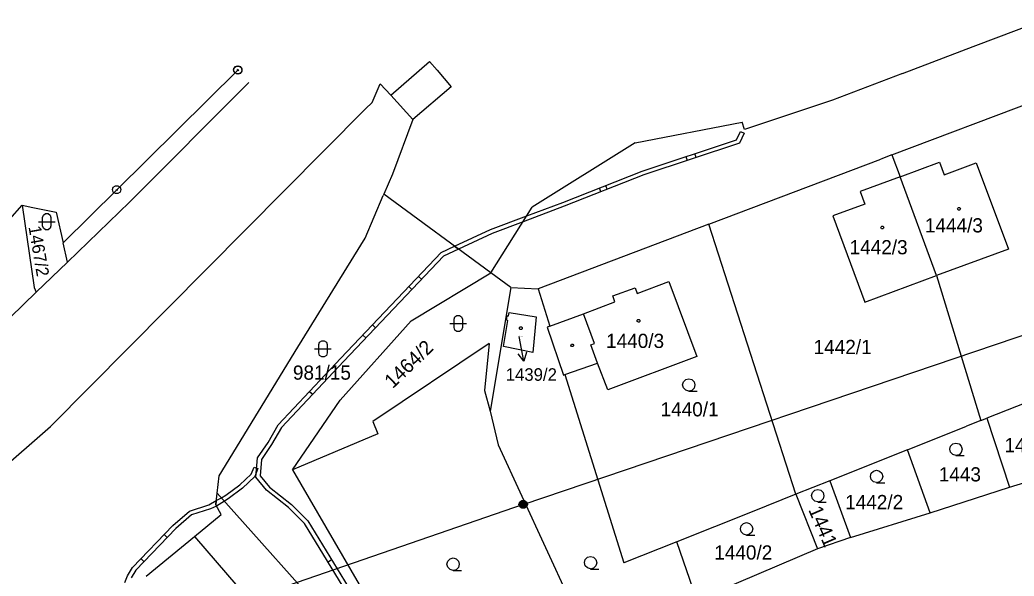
# Model space of a CAD drawing. Extents: x -806774 to -803680, y -1151731 to -1150053.
# Drawn here: x -805115.9 to -804996.8, y -1150540.3 to -1150473.8 of the extents above; entities that cross this region are included whole.
import ezdxf

# ---------------------------------------------------------------- set-up
doc = ezdxf.new("R2010")
doc.units = 0
for name, color, linetype in [('1', 7, 'Continuous'), ('12', 7, 'Continuous'), ('13', 7, 'Continuous'), ('2', 7, 'Continuous'), ('3', 7, 'Continuous'), ('4', 7, 'Continuous'), ('5', 7, 'Continuous'), ('6', 7, 'Continuous'), ('7', 7, 'Continuous'), ('8', 7, 'Continuous')]:
    doc.layers.add(name, color=color, linetype=linetype)

msp = doc.modelspace()

# ---------------------------------------------------------------- linework, layer by layer
at = {"layer": '1'}
for p, q in [((-805001.43, -1150476.83), (-804993.3, -1150473.75)), ((-805010.19, -1150480.16), (-805001.74, -1150476.95)), ((-805001.74, -1150476.95), (-805001.43, -1150476.83)), ((-805071.49, -1150482.75), (-805066.84, -1150478.72)), ((-805066.84, -1150478.72), (-805065.96, -1150479.76)), ((-805104.33, -1150494.08), (-805089.82, -1150479.75)), ((-805065.96, -1150479.76), (-805064.25, -1150481.77)), ((-805010.19, -1150480.16), (-805018.6, -1150483.36)), ((-805102.8, -1150495.57), (-805088.49, -1150481.25)), ((-805073.74, -1150483.62), (-805072.76, -1150481.42)), ((-805072.76, -1150481.42), (-805071.49, -1150482.75)), ((-805064.25, -1150481.77), (-805068.87, -1150485.69)), ((-805011.47, -1150489.91), (-804992.2, -1150482.63)), ((-805079.46, -1150489.37), (-805074.53, -1150484.41)), ((-805074.53, -1150484.41), (-805073.74, -1150483.62)), ((-805018.6, -1150483.36), (-805029.11, -1150486.86)), ((-805068.87, -1150485.69), (-805071.3, -1150492.22)), ((-805042.24, -1150488.46), (-805029.41, -1150485.99)), ((-805029.11, -1150486.86), (-805029.41, -1150485.99)), ((-805042.24, -1150488.46), (-805054.55, -1150496.18)), ((-805079.5, -1150489.41), (-805112.27, -1150522.42)), ((-805079.46, -1150489.37), (-805079.5, -1150489.41)), ((-805033.4, -1150498.22), (-805012.78, -1150490.41)), ((-805011.47, -1150489.91), (-805012.78, -1150490.41)), ((-805011.47, -1150489.91), (-805010.49, -1150492.55)), ((-805010.49, -1150492.55), (-805005.78, -1150490.79)), ((-805005.78, -1150490.79), (-805005.2, -1150492.28)), ((-805005.2, -1150492.28), (-805001.38, -1150490.85)), ((-805001.38, -1150490.85), (-804997.51, -1150501.2)), ((-805071.3, -1150492.22), (-805072.32, -1150494.62)), ((-805010.49, -1150492.55), (-805015.26, -1150494.31)), ((-805006.12, -1150504.36), (-805010.49, -1150492.55)), ((-805110.75, -1150500.43), (-805104.33, -1150494.08)), ((-805074.55, -1150499.86), (-805072.39, -1150494.78)), ((-805072.32, -1150494.62), (-805072.39, -1150494.78)), ((-805059.52, -1150504.03), (-805072.32, -1150494.62)), ((-805015.26, -1150494.31), (-805014.71, -1150495.8)), ((-805122.96, -1150504.14), (-805115.65, -1150495.91)), ((-805115.65, -1150495.91), (-805114.37, -1150496.22)), ((-805115.65, -1150495.91), (-805114.23, -1150505.8)), ((-805114.37, -1150496.22), (-805111.59, -1150496.78)), ((-805110.22, -1150502.75), (-805102.8, -1150495.57)), ((-805059.52, -1150504.03), (-805054.55, -1150496.18)), ((-805014.71, -1150495.8), (-805018.53, -1150497.21)), ((-805111.59, -1150496.78), (-805110.75, -1150500.43)), ((-805018.53, -1150497.21), (-805014.72, -1150507.54)), ((-805033.4, -1150498.22), (-805053.85, -1150505.95)), ((-805022.97, -1150530.54), (-805033.4, -1150498.22)), ((-805082.65, -1150512.94), (-805074.55, -1150499.86)), ((-805110.22, -1150502.75), (-805110.75, -1150500.43)), ((-804997.51, -1150501.2), (-805006.12, -1150504.36)), ((-805113.96, -1150506.36), (-805110.22, -1150502.75)), ((-805069.04, -1150509.76), (-805059.52, -1150504.03)), ((-805057.1, -1150505.8), (-805059.52, -1150504.03)), ((-805014.72, -1150507.54), (-805006.12, -1150504.36)), ((-805006.12, -1150504.36), (-805000.8, -1150521.71)), ((-805114.23, -1150505.8), (-805113.96, -1150506.36)), ((-805057.1, -1150505.8), (-805059.6, -1150520.58)), ((-805057.1, -1150505.8), (-805053.85, -1150505.95)), ((-805044.9, -1150506.79), (-805042.23, -1150505.81)), ((-805042.23, -1150505.81), (-805041.98, -1150506.5)), ((-805041.98, -1150506.5), (-805038.18, -1150505.06)), ((-805038.18, -1150505.06), (-805034.85, -1150514.03)), ((-805122.93, -1150515.03), (-805113.96, -1150506.36)), ((-805053.85, -1150505.95), (-805052.46, -1150510.42)), ((-805044.64, -1150507.48), (-805044.9, -1150506.79)), ((-805048.42, -1150508.92), (-805044.64, -1150507.48)), ((-805057.63, -1150509.69), (-805057.57, -1150509.17)), ((-805057.57, -1150509.17), (-805057.41, -1150509.19)), ((-805057.41, -1150509.19), (-805057.33, -1150508.76)), ((-805057.33, -1150508.76), (-805054.07, -1150509.3)), ((-805054.07, -1150509.3), (-805054.49, -1150513.55)), ((-805052.46, -1150510.42), (-805048.42, -1150508.92)), ((-805077.55, -1150519.25), (-805069.04, -1150509.76)), ((-805058, -1150512.84), (-805057.49, -1150509.72)), ((-805057.49, -1150509.72), (-805057.63, -1150509.69)), ((-805052.46, -1150510.42), (-805052.77, -1150510.53)), ((-805052.77, -1150510.53), (-805050.82, -1150516.26)), ((-805092.06, -1150528.34), (-805082.65, -1150512.94)), ((-805059.7, -1150512.48), (-805073.66, -1150521.82)), ((-805059.7, -1150512.48), (-805060.27, -1150518.1)), ((-805054.49, -1150513.55), (-805058, -1150512.84)), ((-805034.85, -1150514.03), (-805045.5, -1150518.02)), ((-805050.65, -1150516.2), (-805046.73, -1150514.83)), ((-805045.5, -1150518.02), (-805046.73, -1150514.83)), ((-805050.82, -1150516.26), (-805050.65, -1150516.2)), ((-805050.65, -1150516.2), (-805043.6, -1150538.76)), ((-804990.82, -1150517.74), (-805000.1, -1150521.43)), ((-805060.27, -1150518.1), (-805059.6, -1150520.58)), ((-805083.26, -1150527.62), (-805077.55, -1150519.25)), ((-805059.6, -1150520.58), (-805058.64, -1150524.62)), ((-805122.81, -1150531.59), (-805112.27, -1150522.42)), ((-805073.66, -1150521.82), (-805073.06, -1150523.3)), ((-805009.62, -1150525.22), (-805002.53, -1150522.4)), ((-805000.8, -1150521.71), (-805002.53, -1150522.4)), ((-805000.8, -1150521.71), (-805000.1, -1150521.43)), ((-805000.1, -1150521.43), (-804997.39, -1150529.68)), ((-805073.06, -1150523.3), (-805083.26, -1150527.62)), ((-805058.64, -1150524.62), (-805049.67, -1150544.06)), ((-805009.62, -1150525.22), (-805018.9, -1150528.92)), ((-805006.9, -1150532.75), (-805009.62, -1150525.22)), ((-804997.39, -1150529.68), (-804987.87, -1150526.81)), ((-805092.29, -1150530.39), (-805092.06, -1150528.34)), ((-805083.26, -1150527.62), (-805068.03, -1150553.72)), ((-805018.9, -1150528.92), (-805022.97, -1150530.54)), ((-805018.9, -1150528.92), (-805016.44, -1150535.7)), ((-805006.9, -1150532.75), (-804997.39, -1150529.68)), ((-805092.46, -1150531.79), (-805092.29, -1150530.39)), ((-805092.29, -1150530.39), (-805089.24, -1150533.8)), ((-805022.97, -1150530.54), (-805028.2, -1150532.62)), ((-805022.97, -1150530.54), (-805020.37, -1150537.08)), ((-805091.82, -1150532.95), (-805092.46, -1150531.79)), ((-805095, -1150535.6), (-805091.82, -1150532.95)), ((-805028.2, -1150532.62), (-805037.23, -1150536.22)), ((-805016.44, -1150535.7), (-805006.9, -1150532.75)), ((-805089.24, -1150533.8), (-805078.93, -1150545.36)), ((-805100.81, -1150540.35), (-805095, -1150535.6)), ((-805095, -1150535.6), (-805074.17, -1150559.68)), ((-805037.23, -1150536.22), (-805043.6, -1150538.76)), ((-805034.69, -1150543.61), (-805037.23, -1150536.22)), ((-805016.44, -1150535.7), (-805020.37, -1150537.08)), ((-805020.37, -1150537.08), (-805032.29, -1150542.13))]:
    msp.add_line(p, q, dxfattribs=at)
at = {"layer": '12'}
for p, q in [((-805010.49, -1150492.55), (-805005.78, -1150490.79)), ((-805005.78, -1150490.79), (-805005.2, -1150492.28)), ((-805005.2, -1150492.28), (-805001.38, -1150490.85)), ((-805001.38, -1150490.85), (-804997.51, -1150501.2)), ((-805010.49, -1150492.55), (-805015.26, -1150494.31)), ((-805006.12, -1150504.36), (-805010.49, -1150492.55)), ((-805006.12, -1150504.36), (-805010.49, -1150492.55)), ((-805015.26, -1150494.31), (-805014.71, -1150495.8)), ((-805014.71, -1150495.8), (-805018.53, -1150497.21)), ((-805018.53, -1150497.21), (-805014.72, -1150507.54)), ((-804997.51, -1150501.2), (-805006.12, -1150504.36)), ((-805014.72, -1150507.54), (-805006.12, -1150504.36)), ((-805044.9, -1150506.79), (-805042.23, -1150505.81)), ((-805042.23, -1150505.81), (-805041.98, -1150506.5)), ((-805041.98, -1150506.5), (-805038.18, -1150505.06)), ((-805038.18, -1150505.06), (-805034.85, -1150514.03)), ((-805044.64, -1150507.48), (-805044.9, -1150506.79)), ((-805048.42, -1150508.92), (-805044.64, -1150507.48)), ((-805057.63, -1150509.69), (-805057.57, -1150509.17)), ((-805057.57, -1150509.17), (-805057.41, -1150509.19)), ((-805057.41, -1150509.19), (-805057.33, -1150508.76)), ((-805057.33, -1150508.76), (-805054.07, -1150509.3)), ((-805054.07, -1150509.3), (-805054.49, -1150513.55)), ((-805047.1, -1150512.5), (-805048.42, -1150508.92)), ((-805058, -1150512.84), (-805057.49, -1150509.72)), ((-805057.49, -1150509.72), (-805057.63, -1150509.69)), ((-805054.49, -1150513.55), (-805058, -1150512.84)), ((-805047.53, -1150512.66), (-805047.1, -1150512.5)), ((-805046.73, -1150514.83), (-805047.53, -1150512.66)), ((-805034.85, -1150514.03), (-805045.5, -1150518.02)), ((-805045.5, -1150518.02), (-805046.73, -1150514.83))]:
    msp.add_line(p, q, dxfattribs=at)
at = {"layer": '13'}
for p, q in [((-805030.07, -1150488.1), (-805029.6, -1150487.11)), ((-805029.15, -1150487.32), (-805029.71, -1150488.51)), ((-805029.6, -1150487.11), (-805029.15, -1150487.32)), ((-805041.38, -1150491.84), (-805030.07, -1150488.1)), ((-805029.71, -1150488.51), (-805041.2, -1150492.3)), ((-805036.16, -1150490.11), (-805036, -1150490.59)), ((-805034.93, -1150490.23), (-805035.09, -1150489.76)), ((-805050.89, -1150495.59), (-805041.38, -1150491.84)), ((-805041.2, -1150492.3), (-805050.72, -1150496.06)), ((-805046.32, -1150494.32), (-805046.5, -1150493.86)), ((-805045.77, -1150493.57), (-805045.59, -1150494.04)), ((-805050.72, -1150496.06), (-805055.65, -1150497.92)), ((-805055.21, -1150497.22), (-805050.89, -1150495.59)), ((-805059.55, -1150498.86), (-805055.21, -1150497.22)), ((-805055.65, -1150497.92), (-805059.35, -1150499.32)), ((-805063.85, -1150500.85), (-805059.55, -1150498.86)), ((-805059.35, -1150499.32), (-805063.38, -1150501.19)), ((-805065.48, -1150501.6), (-805063.85, -1150500.85)), ((-805063.38, -1150501.19), (-805063.85, -1150500.85)), ((-805063.85, -1150500.85), (-805063.38, -1150501.19)), ((-805077.47, -1150514.26), (-805065.48, -1150501.6)), ((-805065.18, -1150502.02), (-805077.11, -1150514.6)), ((-805063.38, -1150501.19), (-805065.18, -1150502.02)), ((-805068.19, -1150504.46), (-805067.82, -1150504.8)), ((-805068.96, -1150506.01), (-805069.33, -1150505.67)), ((-805073.69, -1150510.27), (-805073.32, -1150510.61)), ((-805074.47, -1150511.82), (-805074.83, -1150511.47)), ((-805084.99, -1150522.23), (-805077.47, -1150514.26)), ((-805077.11, -1150514.6), (-805084.59, -1150522.54)), ((-805080.88, -1150518.6), (-805081.25, -1150518.26)), ((-805081.22, -1150518.23), (-805080.85, -1150518.57)), ((-805086.2, -1150524.32), (-805084.99, -1150522.23)), ((-805084.59, -1150522.54), (-805085.78, -1150524.58)), ((-805087.48, -1150526.19), (-805086.2, -1150524.32)), ((-805085.78, -1150524.58), (-805087, -1150526.37)), ((-805088.21, -1150528.11), (-805087.88, -1150527.28)), ((-805087.88, -1150527.28), (-805087.42, -1150527.46)), ((-805087.65, -1150528.49), (-805087.48, -1150526.19)), ((-805087, -1150526.37), (-805087.13, -1150528.33)), ((-805089.56, -1150529.42), (-805088.21, -1150528.11)), ((-805087.79, -1150528.39), (-805089.24, -1150529.8)), ((-805087.42, -1150527.46), (-805087.79, -1150528.39)), ((-805086.4, -1150530.04), (-805087.65, -1150528.49)), ((-805087.13, -1150528.33), (-805086.04, -1150529.69)), ((-805091.27, -1150530.65), (-805089.56, -1150529.42)), ((-805086.04, -1150529.69), (-805083.4, -1150531.77)), ((-805091.79, -1150530.95), (-805091.27, -1150530.65)), ((-805089.24, -1150529.8), (-805090.99, -1150531.07)), ((-805083.74, -1150532.13), (-805086.4, -1150530.04)), ((-805095.62, -1150532.55), (-805093.29, -1150531.81)), ((-805093.29, -1150531.81), (-805092.4, -1150531.3)), ((-805092.37, -1150531.94), (-805093.09, -1150532.27)), ((-805092.4, -1150531.3), (-805091.79, -1150530.95)), ((-805091.43, -1150531.35), (-805092.37, -1150531.94)), ((-805090.99, -1150531.07), (-805091.43, -1150531.35)), ((-805083.4, -1150531.77), (-805081.45, -1150533.7)), ((-805097.59, -1150534.26), (-805095.62, -1150532.55)), ((-805095.38, -1150532.99), (-805097.25, -1150534.62)), ((-805093.09, -1150532.27), (-805095.38, -1150532.99)), ((-805081.84, -1150534.02), (-805083.74, -1150532.13)), ((-805102.45, -1150539.3), (-805097.59, -1150534.26)), ((-805074.75, -1150545.6), (-805081.84, -1150534.02)), ((-805081.45, -1150533.7), (-805074.33, -1150545.34)), ((-805097.25, -1150534.62), (-805102.05, -1150539.6)), ((-805098.63, -1150535.34), (-805098.27, -1150535.69)), ((-805101.07, -1150538.58), (-805101.43, -1150538.23)), ((-805078.58, -1150538.39), (-805079.01, -1150538.65)), ((-805103.36, -1150541.08), (-805103.02, -1150540.31)), ((-805103.02, -1150540.31), (-805102.45, -1150539.3)), ((-805102.05, -1150539.6), (-805102.58, -1150540.53))]:
    msp.add_line(p, q, dxfattribs=at)
for points in [[(-805092.37, -1150531.94), (-805092.46, -1150531.79), (-805092.4, -1150531.3)], [(-805092.4, -1150531.3), (-805092.46, -1150531.79), (-805092.37, -1150531.94)]]:
    msp.add_lwpolyline(points, dxfattribs=at)
at = {"layer": '3'}
for points in [[(-805113.21, -1150497.41), (-805113.11, -1150497.12), (-805112.86, -1150496.94), (-805112.55, -1150496.94), (-805112.3, -1150497.12), (-805112.2, -1150497.41), (-805112.2, -1150498.41), (-805112.3, -1150498.7), (-805112.55, -1150498.88), (-805112.86, -1150498.88), (-805113.11, -1150498.7), (-805113.21, -1150498.41)], [(-805063.92, -1150509.59), (-805063.82, -1150509.3), (-805063.57, -1150509.12), (-805063.26, -1150509.12), (-805063.01, -1150509.3), (-805062.91, -1150509.59), (-805062.91, -1150510.59), (-805063.01, -1150510.88), (-805063.26, -1150511.06), (-805063.57, -1150511.06), (-805063.82, -1150510.88), (-805063.92, -1150510.59)], [(-805080.12, -1150512.62), (-805080.02, -1150512.33), (-805079.77, -1150512.15), (-805079.46, -1150512.15), (-805079.21, -1150512.33), (-805079.11, -1150512.62), (-805079.11, -1150513.62), (-805079.21, -1150513.91), (-805079.46, -1150514.09), (-805079.77, -1150514.09), (-805080.02, -1150513.91), (-805080.12, -1150513.62)]]:
    msp.add_lwpolyline(points, close=True, dxfattribs=at)
for points in [[(-805113.71, -1150497.91), (-805112.44, -1150497.91), (-805111.71, -1150497.91)], [(-805064.42, -1150510.09), (-805063.15, -1150510.09), (-805062.42, -1150510.09)], [(-805080.62, -1150513.12), (-805079.35, -1150513.12), (-805078.62, -1150513.12)], [(-805035.79, -1150518.18), (-805036.17, -1150518.08), (-805036.44, -1150517.81), (-805036.54, -1150517.44), (-805036.44, -1150517.07), (-805036.17, -1150516.8), (-805035.8, -1150516.7), (-805035.43, -1150516.8), (-805035.16, -1150517.07), (-805035.06, -1150517.45), (-805035.16, -1150517.83), (-805035.43, -1150518.1), (-805035.81, -1150518.2), (-805034.81, -1150518.2)], [(-805003.79, -1150525.88), (-805004.17, -1150525.78), (-805004.44, -1150525.51), (-805004.54, -1150525.14), (-805004.44, -1150524.77), (-805004.17, -1150524.5), (-805003.8, -1150524.4), (-805003.43, -1150524.5), (-805003.16, -1150524.77), (-805003.06, -1150525.15), (-805003.16, -1150525.53), (-805003.43, -1150525.8), (-805003.81, -1150525.9), (-805002.81, -1150525.9)], [(-805013.3, -1150529.13), (-805013.68, -1150529.03), (-805013.95, -1150528.76), (-805014.05, -1150528.39), (-805013.95, -1150528.02), (-805013.68, -1150527.75), (-805013.31, -1150527.65), (-805012.94, -1150527.75), (-805012.67, -1150528.02), (-805012.57, -1150528.4), (-805012.67, -1150528.78), (-805012.94, -1150529.05), (-805013.32, -1150529.15), (-805012.32, -1150529.15)], [(-805020.34, -1150531.44), (-805020.72, -1150531.34), (-805020.99, -1150531.07), (-805021.09, -1150530.7), (-805020.99, -1150530.33), (-805020.72, -1150530.06), (-805020.35, -1150529.96), (-805019.98, -1150530.06), (-805019.71, -1150530.33), (-805019.61, -1150530.71), (-805019.71, -1150531.09), (-805019.98, -1150531.36), (-805020.36, -1150531.46), (-805019.36, -1150531.46)], [(-805028.87, -1150535.41), (-805029.25, -1150535.31), (-805029.52, -1150535.04), (-805029.62, -1150534.67), (-805029.52, -1150534.3), (-805029.25, -1150534.03), (-805028.88, -1150533.93), (-805028.51, -1150534.03), (-805028.24, -1150534.3), (-805028.14, -1150534.68), (-805028.24, -1150535.06), (-805028.51, -1150535.33), (-805028.89, -1150535.43), (-805027.89, -1150535.43)], [(-805047.56, -1150539.46), (-805047.94, -1150539.36), (-805048.21, -1150539.09), (-805048.31, -1150538.72), (-805048.21, -1150538.35), (-805047.94, -1150538.08), (-805047.57, -1150537.98), (-805047.2, -1150538.08), (-805046.93, -1150538.35), (-805046.83, -1150538.73), (-805046.93, -1150539.11), (-805047.2, -1150539.38), (-805047.58, -1150539.48), (-805046.58, -1150539.48)], [(-805064.02, -1150539.64), (-805064.4, -1150539.54), (-805064.67, -1150539.27), (-805064.77, -1150538.9), (-805064.67, -1150538.53), (-805064.4, -1150538.26), (-805064.03, -1150538.16), (-805063.66, -1150538.26), (-805063.39, -1150538.53), (-805063.29, -1150538.91), (-805063.39, -1150539.29), (-805063.66, -1150539.56), (-805064.04, -1150539.66), (-805063.04, -1150539.66)]]:
    msp.add_lwpolyline(points, dxfattribs=at)
at = {"layer": '4'}
for p, q in [((-805071.49, -1150482.75), (-805068.87, -1150485.69)), ((-805047.1, -1150512.5), (-805048.42, -1150508.92)), ((-805047.53, -1150512.66), (-805047.1, -1150512.5)), ((-805046.73, -1150514.83), (-805047.53, -1150512.66))]:
    msp.add_line(p, q, dxfattribs=at)
at = {"layer": '5'}
for points in [[(-805003.43, -1150496.2), (-805003.33, -1150496.22), (-805003.28, -1150496.31), (-805003.26, -1150496.37), (-805003.28, -1150496.46), (-805003.36, -1150496.53), (-805003.43, -1150496.54), (-805003.52, -1150496.51), (-805003.58, -1150496.45), (-805003.6, -1150496.37), (-805003.58, -1150496.28), (-805003.5, -1150496.21)], [(-805012.61, -1150498.44), (-805012.51, -1150498.46), (-805012.46, -1150498.55), (-805012.44, -1150498.61), (-805012.46, -1150498.7), (-805012.54, -1150498.77), (-805012.61, -1150498.78), (-805012.7, -1150498.75), (-805012.76, -1150498.69), (-805012.78, -1150498.61), (-805012.76, -1150498.52), (-805012.68, -1150498.45)], [(-805055.91, -1150510.49), (-805055.81, -1150510.51), (-805055.76, -1150510.6), (-805055.74, -1150510.66), (-805055.76, -1150510.75), (-805055.84, -1150510.82), (-805055.91, -1150510.83), (-805056, -1150510.8), (-805056.06, -1150510.74), (-805056.08, -1150510.66), (-805056.06, -1150510.57), (-805055.98, -1150510.5)], [(-805041.83, -1150509.6), (-805041.73, -1150509.62), (-805041.68, -1150509.71), (-805041.66, -1150509.77), (-805041.68, -1150509.86), (-805041.76, -1150509.93), (-805041.83, -1150509.94), (-805041.92, -1150509.91), (-805041.98, -1150509.85), (-805042, -1150509.77), (-805041.98, -1150509.68), (-805041.9, -1150509.61)], [(-805049.67, -1150512.56), (-805049.58, -1150512.71), (-805049.67, -1150512.86), (-805049.85, -1150512.86), (-805049.94, -1150512.71), (-805049.85, -1150512.56)]]:
    msp.add_lwpolyline(points, close=True, dxfattribs=at)
at = {"layer": '6'}
for q in [(-804983.74, -1150507.4), (-805132.32, -1150558.17)]:
    msp.add_line((-805055.64, -1150531.75), q, dxfattribs=at)
msp.add_lwpolyline([(-805055.79, -1150531.27), (-805055.48, -1150531.27), (-805055.23, -1150531.45), (-805055.13, -1150531.74), (-805055.23, -1150532.03), (-805055.48, -1150532.21), (-805055.79, -1150532.21), (-805056.04, -1150532.03), (-805056.14, -1150531.74), (-805056.04, -1150531.45), (-805055.79, -1150531.27), (-805055.76, -1150531.31), (-805055.52, -1150531.31), (-805055.36, -1150531.39), (-805055.92, -1150531.39), (-805056, -1150531.47), (-805055.28, -1150531.47), (-805055.28, -1150531.55), (-805056, -1150531.55), (-805056.04, -1150531.63), (-805055.24, -1150531.63), (-805055.2, -1150531.71), (-805056.08, -1150531.71), (-805056.08, -1150531.79), (-805055.2, -1150531.79), (-805055.23, -1150531.87), (-805056.04, -1150531.87), (-805056.03, -1150531.95), (-805055.22, -1150531.95), (-805055.27, -1150532.03), (-805055.99, -1150532.03), (-805055.91, -1150532.11), (-805055.35, -1150532.11), (-805055.46, -1150532.19), (-805055.8, -1150532.19)], dxfattribs=at)
at = {"layer": '7'}
msp.add_line((-805055.55, -1150514.6), (-805056.12, -1150511.65), dxfattribs=at)
msp.add_lwpolyline([(-805055.25, -1150513.52), (-805055.55, -1150514.6), (-805056.23, -1150513.71)], dxfattribs=at)
at = {"layer": '8'}
for p, q in [((-805089.89, -1150479.65), (-805089.75, -1150479.85)), ((-805089.94, -1150479.75), (-805089.7, -1150479.75)), ((-805104.45, -1150494.08), (-805104.21, -1150494.08))]:
    msp.add_line(p, q, dxfattribs=at)
for points in [[(-805089.67, -1150479.27), (-805089.42, -1150479.45), (-805089.32, -1150479.74), (-805089.42, -1150480.03), (-805089.67, -1150480.21), (-805089.98, -1150480.21), (-805090.23, -1150480.03), (-805090.33, -1150479.74), (-805090.23, -1150479.45), (-805089.98, -1150479.27)], [(-805089.34, -1150479.59), (-805089.34, -1150479.9), (-805089.52, -1150480.15), (-805089.81, -1150480.24), (-805090.1, -1150480.14), (-805090.29, -1150479.89), (-805090.29, -1150479.58), (-805090.11, -1150479.33), (-805089.82, -1150479.24), (-805089.53, -1150479.34)], [(-805104.18, -1150493.6), (-805103.93, -1150493.78), (-805103.83, -1150494.07), (-805103.93, -1150494.36), (-805104.18, -1150494.54), (-805104.49, -1150494.54), (-805104.74, -1150494.36), (-805104.84, -1150494.07), (-805104.74, -1150493.78), (-805104.49, -1150493.6)]]:
    msp.add_lwpolyline(points, close=True, dxfattribs=at)

# ---------------------------------------------------------------- texts
at = {"layer": '2'}
for s, height, p in [('1444/3', 1.7, (-805007.52, -1150499.19)), ('1442/3', 1.7, (-805016.54, -1150501.81)), ('1439/2', 0.1, (-805056.1, -1150511.65)), ('1440/3', 1.7, (-805045.71, -1150513.02)), ('1442/1', 1.7, (-805020.85, -1150513.75)), ('981/15', 1.7, (-805083.22, -1150516.82)), ('1440/1', 1.7, (-805039.18, -1150521.21)), ('1444/2', 1.7, (-804997.99, -1150525.51)), ('1443', 1.7, (-805005.86, -1150529)), ('1442/2', 1.7, (-805017.07, -1150532.32)), ('1440/2', 1.7, (-805032.75, -1150538.35))]:
    msp.add_text(s, height=height, dxfattribs=at).set_placement(p)
for s, height, rotation, p in [('1467/2', 1.5, 279.6607, (-805114.9, -1150498.52)), ('1464/2', 1.7, 43.8313, (-805071.27, -1150517.96)), ('1441', 1.7, 293.4117, (-805021.51, -1150532.38))]:
    msp.add_text(s, height=height, rotation=rotation, dxfattribs=at).set_placement(p)
at = {"layer": '7'}
msp.add_text('1439/2', height=1.5, dxfattribs=at).set_placement((-805057.73, -1150516.95))

doc.saveas('drawing.dxf')
